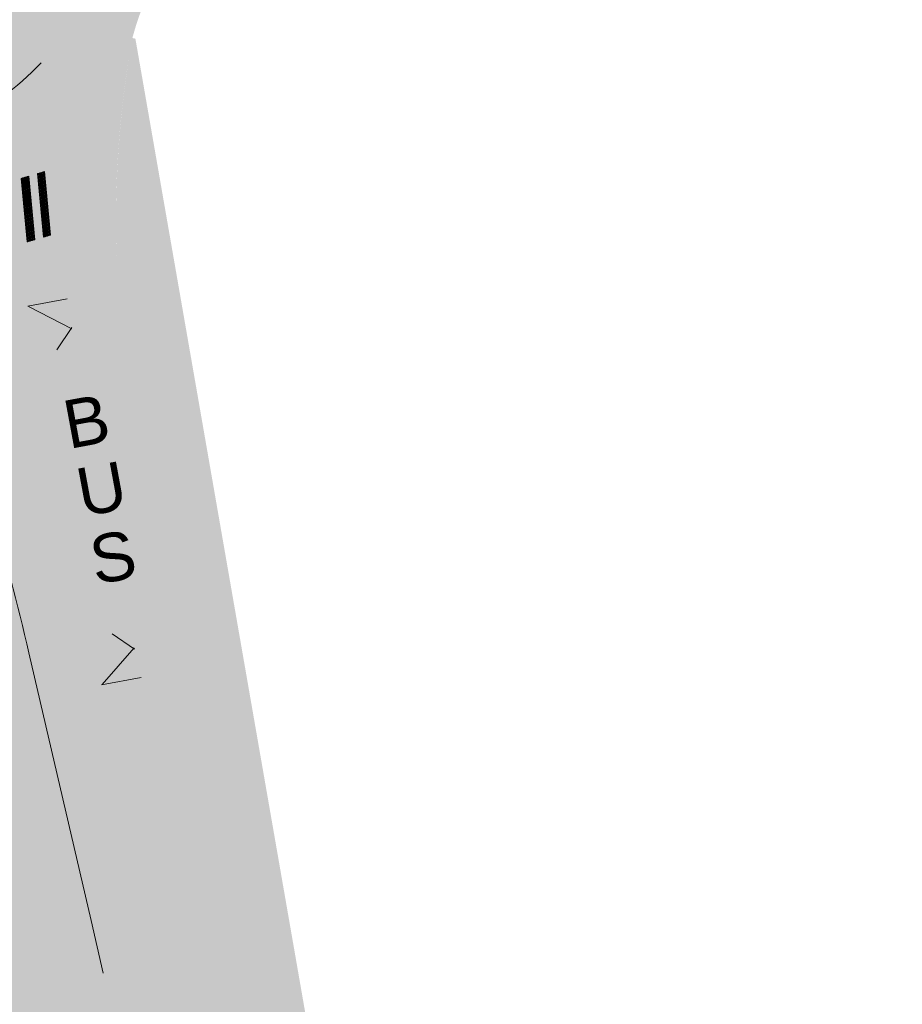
# Model space of a CAD drawing. Header units: metres. Extents: x -862 to 1262, y -354 to 644.
# Tile 309 of 315: x 114 to 169, y 367 to 428. Entities that reach past the tile are written whole.
import ezdxf

# ---------------------------------------------------------------- set-up
doc = ezdxf.new("R2010")
doc.units = ezdxf.units.M
doc.header["$LTSCALE"] = 0.5
doc.layers.add('BPR_Verkehr_220520', color=7, linetype='Continuous')
doc.styles.add('Arial', font='arial.ttf')

msp = doc.modelspace()

# ---------------------------------------------------------------- hatches: boundary and pattern name
at = {"layer": 'BPR_Verkehr_220520', "linetype": 'Continuous', "lineweight": 0, "true_color": 0xe4e6e5, "transparency": 33554687}
h = msp.add_hatch(color=254, dxfattribs=at)
h.paths.add_polyline_path([(188.3325453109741, 465.5271542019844), (179.4929886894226, 463.9886090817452), (169.941699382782, 462.3542395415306), (166.1336274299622, 461.6952508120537), (159.4920284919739, 460.5177813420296), (152.2822886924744, 459.2315773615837), (150.1540891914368, 458.8622856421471), (132.1079647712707, 455.8319847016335), (130.2917294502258, 455.3242524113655), (128.4934815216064, 454.7560917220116), (126.7152338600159, 454.1281287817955), (124.9589746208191, 453.4410656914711), (123.2266673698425, 452.6956706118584), (121.5202489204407, 451.8927769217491), (119.8416271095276, 451.033282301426), (118.1926786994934, 450.1181476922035), (117.1925828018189, 449.6180991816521), (116.1429140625, 449.2328256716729), (115.0567952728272, 448.9671451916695), (113.9478055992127, 448.8243794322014), (112.8298101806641, 448.8063133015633), (111.7167867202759, 448.9131726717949), (110.6226507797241, 449.1436215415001), (109.5610817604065, 449.4947787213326), (108.5944750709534, 449.8380000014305), (107.6066740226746, 450.1143655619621), (106.6022950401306, 450.3225762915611), (105.5860347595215, 450.4616585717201), (104.562645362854, 450.5309620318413), (103.5369123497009, 450.5301626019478), (102.5136322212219, 450.4592640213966), (101.497589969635, 450.3185978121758), (102.8649944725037, 442.4363262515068), (104.3837208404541, 442.5319167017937), (105.8872181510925, 442.2970482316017), (107.3044333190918, 441.7428203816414), (108.5683908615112, 440.8954251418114), (109.6193579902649, 439.7949091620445), (110.4076675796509, 438.4932812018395), (110.8960652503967, 437.0520542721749), (111.061473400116, 435.5393386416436), (110.875799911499, 433.9377927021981), (110.328629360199, 432.4212082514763), (109.4489889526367, 431.0700395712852), (108.2835433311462, 429.9559657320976), (106.8941189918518, 429.1380879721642), (105.3544244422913, 428.6597944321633), (103.7461399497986, 428.546458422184), (102.1545799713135, 428.8040764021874), (99.93998616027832, 420.981997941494), (101.0815053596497, 420.3412356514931), (102.158186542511, 419.5966553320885), (103.1606155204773, 418.7547655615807), (104.080027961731, 417.8229270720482), (104.9083853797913, 416.8092870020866), (105.6384453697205, 415.7227076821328), (106.2638249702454, 414.5726891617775), (106.7790564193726, 413.3692861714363), (106.8385790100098, 413.2098645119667), (106.8979658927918, 413.0503924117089), (106.9572170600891, 412.890869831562), (107.0163324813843, 412.7312969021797), (107.0753120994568, 412.5716737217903), (107.1341558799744, 412.4120004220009), (107.1928637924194, 412.2522771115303), (107.2514357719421, 412.0925039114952), (107.2514360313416, 412.0925032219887), (107.4972870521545, 411.4172291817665), (107.7407101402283, 410.7410760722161), (107.9817021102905, 410.0640526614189), (108.2202598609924, 409.3861677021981), (108.4563803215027, 408.7074299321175), (108.6900604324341, 408.0278481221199), (108.9212971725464, 407.3474310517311), (109.1500875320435, 406.6661875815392), (109.8806080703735, 404.4344399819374), (110.58487733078, 402.1942698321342), (111.2627957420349, 399.9459851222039), (111.9142698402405, 397.6898958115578), (112.5392098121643, 395.4263129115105), (113.1375295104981, 393.1555484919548), (113.7091464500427, 390.8779156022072), (114.2539818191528, 388.5937282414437), (118.1184015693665, 371.9603235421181), (123.0704366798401, 350.6455571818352), (129.8888413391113, 352.2296692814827), (120.4114286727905, 393.0227638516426), (119.7016537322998, 396.4168529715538), (119.0203636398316, 399.8167742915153), (118.3676141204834, 403.2222902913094), (117.7434510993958, 406.6331614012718), (117.1479184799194, 410.0491476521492), (116.5810581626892, 413.4700087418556), (116.0429100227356, 416.8955039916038), (115.5335123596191, 420.3253894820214), (115.4793301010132, 421.3593090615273), (115.501705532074, 422.3944101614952), (115.6005165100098, 423.4250271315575), (115.7752226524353, 424.4455234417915), (116.0248684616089, 425.4503179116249), (116.3480886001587, 426.4339152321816), (116.74311536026, 427.390936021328), (117.207785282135, 428.3161479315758), (117.427455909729, 428.7312221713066), (117.6340275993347, 429.1529684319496), (117.8272956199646, 429.5809745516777), (118.0070705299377, 430.0148210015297), (118.1731761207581, 430.4540825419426), (118.3254495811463, 430.8983286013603), (118.4637416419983, 431.34712373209), (118.5879167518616, 431.8000280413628), (119.1058765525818, 433.4410014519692), (119.7970698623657, 435.0168592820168), (120.6535018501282, 436.5093740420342), (121.6652664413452, 437.9012822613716), (122.8206608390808, 439.1764841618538), (124.1063209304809, 440.3202298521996), (125.5073758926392, 441.3192899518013), (127.0076201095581, 442.1621086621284), (127.0308479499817, 442.1735557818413), (127.0540794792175, 442.1849954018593), (127.0773147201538, 442.1964274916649), (127.1005536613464, 442.2078520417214), (127.1237963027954, 442.2192690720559), (127.1470426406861, 442.2306785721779), (127.1702926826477, 442.2420805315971), (127.193546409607, 442.2534749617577), (127.8353601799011, 442.5642994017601), (128.4799191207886, 442.8693904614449), (129.1271720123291, 443.1687238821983), (129.777067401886, 443.462275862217), (130.4295536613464, 443.7500231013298), (131.0845789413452, 444.0319427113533), (131.7420912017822, 444.3080123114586), (132.4020381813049, 444.5782099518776), (133.2288144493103, 444.870930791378), (134.078059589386, 445.0900817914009), (134.943240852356, 445.2339771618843), (135.8177028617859, 445.3015099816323), (136.6947188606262, 445.2921607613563), (137.5675424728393, 445.2060014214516), (138.4294595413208, 445.0436947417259), (139.2738398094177, 444.8064892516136), (139.4109216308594, 444.8367938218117), (139.5481980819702, 444.8662041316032), (139.6856636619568, 444.8947174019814), (139.8233124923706, 444.9223324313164), (139.961138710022, 444.9490480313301), (140.0991364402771, 444.9748630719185), (140.2372998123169, 444.999776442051), (140.3756229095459, 445.0237870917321), (151.9514622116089, 446.9942423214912), (190.6001697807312, 453.5730783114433)])
h.paths.add_polyline_path([(115.533511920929, 420.3253924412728), (115.5335123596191, 420.3253894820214), (115.5335125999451, 420.3253848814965)])
h.paths.add_polyline_path([(111.437963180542, 421.8377666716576), (111.5594528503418, 421.8211470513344), (111.6732440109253, 421.7754576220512), (111.7724928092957, 421.7034463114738), (111.8512300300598, 421.6094441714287), (111.9047201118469, 421.4991048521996), (111.929745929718, 421.3790646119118), (111.968134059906, 420.9216807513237), (112.0075528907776, 420.4643845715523), (112.0480030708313, 420.0071784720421), (112.0894843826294, 419.5500647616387), (112.1319966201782, 419.0930457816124), (112.1755395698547, 418.6361238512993), (112.2201130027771, 418.1793013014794), (112.2657166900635, 417.7225804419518), (112.3173505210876, 417.217601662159), (112.3702438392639, 416.712753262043), (112.4243963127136, 416.2080383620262), (112.4798076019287, 415.7034601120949), (112.5364773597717, 415.1990216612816), (112.5944052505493, 414.6947261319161), (112.6535909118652, 414.1905766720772), (112.7140334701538, 413.6865763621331), (112.7634191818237, 413.2824603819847), (112.8136132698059, 412.878443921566), (112.8646155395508, 412.4745286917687), (112.91642578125, 412.0707163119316), (112.9690437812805, 411.6670083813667), (113.0224693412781, 411.2634065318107), (113.0767022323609, 410.8599123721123), (113.1317422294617, 410.4565276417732), (113.1358388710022, 410.3647448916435), (113.1230727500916, 410.273762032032), (113.0938749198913, 410.1866509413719), (113.0492311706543, 410.1063527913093), (112.9906488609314, 410.0355787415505), (112.9201058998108, 409.9767183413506), (112.8399840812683, 409.9317589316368), (112.752988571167, 409.9022184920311), (112.6620566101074, 409.8890945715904), (112.5702584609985, 409.8928298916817), (112.4806934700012, 409.9132985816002), (112.3963856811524, 409.9498095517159), (112.3201816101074, 410.0011300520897), (112.2546541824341, 410.0655273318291), (112.2020158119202, 410.140827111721), (112.1640437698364, 410.2244870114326), (112.0335542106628, 410.5992647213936), (111.9023365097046, 410.9737881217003), (111.7703904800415, 411.3480555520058), (111.6377166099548, 411.7220655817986), (111.5043153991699, 412.095816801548), (111.3701873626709, 412.4693078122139), (111.2353329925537, 412.8425371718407), (111.0997528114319, 413.2155034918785), (110.9274017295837, 413.686391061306), (110.7538937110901, 414.1568535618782), (110.5792297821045, 414.626888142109), (110.4034110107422, 415.0964919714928), (110.2264384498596, 415.565662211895), (110.0483131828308, 416.0343960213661), (109.8690362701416, 416.5026905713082), (109.6886091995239, 416.9705431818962), (109.5361382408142, 417.3632560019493), (109.3828566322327, 417.7556531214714), (109.2287650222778, 418.1477328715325), (109.0738640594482, 418.5394935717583), (108.91815442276, 418.9309335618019), (108.7616367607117, 419.3220511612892), (108.6043117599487, 419.7128447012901), (108.4461808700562, 420.1033128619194), (108.4174792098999, 420.2020943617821), (108.4095993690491, 420.3046588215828), (108.4228753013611, 420.4066652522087), (108.4567450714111, 420.5037960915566), (108.5097751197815, 420.5919401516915), (108.5797208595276, 420.6673666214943), (108.6636217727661, 420.726882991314), (108.7579266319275, 420.7679701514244), (109.0723141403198, 420.8716370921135), (109.3844160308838, 420.9819945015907), (109.694089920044, 421.0989920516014), (110.0011945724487, 421.2225763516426), (110.305589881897, 421.35269105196), (110.6071370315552, 421.489276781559), (110.9056984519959, 421.632271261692), (111.2011390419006, 421.7816071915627), (111.3160818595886, 421.8243169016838)])
h.paths.add_polyline_path([(134.2505291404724, 451.9003651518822), (134.4381904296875, 451.8859977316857), (134.6198358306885, 451.8367217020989), (134.7890308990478, 451.7542825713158), (134.9397821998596, 451.6416006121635), (135.0667496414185, 451.5026673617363), (135.1654356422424, 451.3424042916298), (135.2323444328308, 451.166488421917), (135.2651053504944, 450.9811511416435), (135.2625590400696, 450.7929579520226), (135.2247950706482, 450.6085750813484), (135.1531511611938, 450.4345339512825), (135.0501651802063, 450.2769996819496), (134.9194852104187, 450.1415526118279), (134.76574036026, 450.0329907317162), (134.5943767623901, 449.9551596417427), (134.5921024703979, 449.9543784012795), (134.5898263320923, 449.9536026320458), (134.5875483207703, 449.952832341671), (134.5852684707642, 449.9520675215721), (134.5829867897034, 449.9513082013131), (134.5807032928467, 449.9505543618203), (134.5784179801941, 449.9498060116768), (134.576130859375, 449.9490631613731), (133.342898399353, 449.5357817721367), (132.1186252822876, 449.0966700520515), (130.903852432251, 448.631922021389), (129.6991166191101, 448.1417430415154), (128.5049501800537, 447.6263496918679), (127.3218807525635, 447.0859697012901), (126.1504310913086, 446.5208418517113), (124.9911188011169, 445.9312158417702), (124.5482019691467, 445.6977726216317), (124.1071884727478, 445.4607533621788), (123.6681073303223, 445.220173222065), (123.2309873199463, 444.9760479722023), (122.7958570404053, 444.728393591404), (122.3627450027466, 444.4772262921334), (121.931679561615, 444.2225625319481), (121.5026889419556, 443.964418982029), (121.1458329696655, 443.7460565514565), (120.7904616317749, 443.5252862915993), (120.4365911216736, 443.3021182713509), (120.0842376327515, 443.0765627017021), (119.7334172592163, 442.848629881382), (119.3841460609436, 442.6183302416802), (119.0364399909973, 442.3856743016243), (118.6903148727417, 442.1506726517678), (118.5966222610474, 442.1062045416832), (118.4957713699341, 442.0820216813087), (118.392100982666, 442.079164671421), (118.2900712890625, 442.0977564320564), (118.1940718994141, 442.1369971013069), (118.1082329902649, 442.1951984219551), (118.0362475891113, 442.2698564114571), (117.9812127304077, 442.3577590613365), (117.8583941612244, 442.602976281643), (117.7312561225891, 442.8459820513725), (117.5998384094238, 443.0867002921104), (117.464182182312, 443.3250556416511), (117.3243299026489, 443.5609734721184), (117.180325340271, 443.7943799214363), (117.0322136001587, 444.0252019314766), (116.8800418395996, 444.2533677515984), (116.8333216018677, 444.3390291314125), (116.804127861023, 444.432133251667), (116.79357239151, 444.5291344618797), (116.8020571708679, 444.6263386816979), (116.8292590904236, 444.7200441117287), (116.8741422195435, 444.8066821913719), (116.9349972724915, 444.882953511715), (117.0095064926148, 444.9459538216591), (117.3805415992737, 445.1991868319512), (117.7542290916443, 445.4484891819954), (118.1305273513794, 445.6938330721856), (118.5093944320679, 445.9351911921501), (118.8907881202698, 446.1725366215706), (119.2746659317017, 446.4058429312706), (119.660985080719, 446.6350841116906), (120.0497025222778, 446.8602346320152), (120.4853048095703, 447.1060937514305), (120.9237667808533, 447.3468159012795), (121.3650278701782, 447.5823678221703), (121.8090271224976, 447.8127169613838), (122.2557031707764, 448.0378315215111), (122.7049943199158, 448.2576803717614), (123.1568385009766, 448.4722331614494), (123.6111730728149, 448.6814606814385), (124.8678960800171, 449.227056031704), (126.1415305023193, 449.731914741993), (127.4307562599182, 450.1955135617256), (128.7342371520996, 450.6173719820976), (130.0506221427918, 450.9970527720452), (131.3785468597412, 451.3341623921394), (132.7166349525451, 451.628351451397), (134.0634995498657, 451.8793150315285)])
at = {"layer": 'BPR_Verkehr_220520', "linetype": 'Continuous', "lineweight": 0, "true_color": 0xece5cf, "transparency": 33554687}
h = msp.add_hatch(color=254, dxfattribs=at)
edge = h.paths.add_edge_path()
edge.add_arc((143.9834861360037, 423.8286621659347), 21.4999999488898, 99.66037223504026, 102.6534358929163)
edge.add_line((139.2738398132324, 444.806489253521), (139.2738398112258, 444.8064892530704))
edge.add_arc((143.9834861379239, 423.8286621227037), 21.4999999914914, 102.6534358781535, 109.0057712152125)
edge.add_line((136.9817232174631, 444.1566063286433), (136.9817232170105, 444.1566063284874))
edge.add_line((136.9817232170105, 444.1566063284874), (136.9817232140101, 444.156606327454))
edge.add_arc((162.3834677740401, 370.4087156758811), 78.000000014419, 109.0057712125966, 116.0958431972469)
edge.add_line((128.0732944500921, 440.4573559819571), (128.0732944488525, 440.45735598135))
edge.add_line((128.0732944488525, 440.45735598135), (127.1935464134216, 442.2534749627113))
edge.add_arc((162.3829683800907, 370.4097312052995), 79.99886833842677, 116.0958419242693, 116.2442134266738)
edge.add_line((127.0076201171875, 442.1621086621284), (127.0076201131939, 442.1621086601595))
edge.add_arc((134.0827896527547, 427.8114300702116), 16.0000000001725, 116.2442126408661, 165.5646533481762)
edge.add_line((118.5879167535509, 431.8000280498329), (118.5879167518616, 431.8000280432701))
edge.add_line((118.5879167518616, 431.8000280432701), (118.5879167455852, 431.8000280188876))
edge.add_arc((104.0614734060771, 435.5393386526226), 15.00000000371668, 331.21357452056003, 345.56465324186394, ccw=False)
edge.add_line((117.2077852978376, 428.316147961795), (117.2077852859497, 428.3161479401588))
edge.add_line((117.2077852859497, 428.3161479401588), (117.2077852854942, 428.3161479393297))
edge.add_arc((129.4776763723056, 421.5745032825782), 13.99999999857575, 151.2135744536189, 185.1188936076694)
edge.add_line((115.5335126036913, 420.3253848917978), (115.5335126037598, 420.3253848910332))
edge.add_line((115.5335126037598, 420.3253848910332), (115.5335119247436, 420.3253924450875))
edge.add_arc((524.7134754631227, 479.3428600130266), 413.4142039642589, 188.2073709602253, 189.3895312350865)
edge.add_line((116.8382003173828, 411.8961109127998), (119.7307712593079, 412.5681385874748))
edge.add_line((119.7307712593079, 412.5681385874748), (119.7307712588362, 412.568138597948))
edge.add_arc((183.6393986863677, 415.446669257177), 63.97342103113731, 169.7439304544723, 182.5789360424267, ccw=False)
edge.add_line((120.6881550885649, 426.8369953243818), (120.688155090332, 426.8369953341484))
edge.add_arc((140.0069049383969, 421.6189891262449), 20.01103906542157, 99.66982703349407, 164.8850519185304, ccw=False)
edge.add_line((136.6456453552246, 441.3457125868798), (141.7721084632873, 442.2183461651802))
edge.add_line((141.7721084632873, 442.2183461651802), (141.2686856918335, 445.1758054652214))
edge.add_line((141.2686856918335, 445.1758054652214), (140.3756229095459, 445.023787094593))
at = {"layer": 'BPR_Verkehr_220520', "linetype": 'Continuous', "lineweight": 0, "true_color": 0xb8d2a6, "transparency": 33554687}
h = msp.add_hatch(color=9, dxfattribs=at)
edge = h.paths.add_edge_path()
edge.add_line((143.900593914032, 302.966857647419), (157.2782413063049, 245.3862020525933))
edge.add_line((157.2782413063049, 245.3862020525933), (163.9858886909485, 246.5536090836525))
edge.add_line((163.9858886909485, 246.5536090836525), (145.0198886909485, 314.9376090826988))
edge.add_line((145.0198886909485, 314.9376090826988), (139.9756655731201, 327.6750177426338))
edge.add_line((139.9756655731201, 327.6750177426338), (132.7024373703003, 358.9807649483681))
edge.add_line((132.7024373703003, 358.9807649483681), (120.8778886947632, 426.7996090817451))
edge.add_line((120.8778886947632, 426.7996090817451), (120.688155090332, 426.8369953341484))
edge.add_line((120.688155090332, 426.8369953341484), (120.6881550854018, 426.8369953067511))
edge.add_arc((184.1893851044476, 415.4097673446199), 64.52121939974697, 169.7986424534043, 182.524224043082)
edge.add_line((119.7307712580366, 412.5681386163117), (119.7307712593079, 412.5681385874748))
edge.add_line((119.7307712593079, 412.5681385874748), (119.7307712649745, 412.5681384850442))
edge.add_arc((209.3664657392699, 417.5268897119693), 89.77275164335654, 183.1664417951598, 186.6872669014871)
edge.add_line((120.2044782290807, 407.0728512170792), (120.2044782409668, 407.0728511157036))
edge.add_arc((524.7134732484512, 479.3428594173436), 410.9142016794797, 190.1296487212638, 192.048805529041)
edge.add_line((122.8516526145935, 393.5666490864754), (143.9005976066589, 302.9668585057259))
edge.add_line((143.9005976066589, 302.9668585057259), (143.900593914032, 302.966857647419))
at = {"layer": 'BPR_Verkehr_220520', "linetype": 'Continuous', "lineweight": 0, "true_color": 0x333333, "transparency": 33554687, "extrusion": (0, 0, -1)}
for points in [[(-115.1641452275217, 414.4536435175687), (-115.2130220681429, 414.4679065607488), (-114.8401874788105, 418.4217705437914), (-114.7913106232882, 418.4075075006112)], [(-115.2130220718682, 414.4679065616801), (-115.2618989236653, 414.4821696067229), (-114.8890643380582, 418.4360335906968), (-114.8401874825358, 418.4217705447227)], [(-115.2618989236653, 414.4821696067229), (-115.3107757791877, 414.4964326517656), (-114.9379411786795, 418.4502966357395), (-114.8890643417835, 418.4360335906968)], [(-115.3107757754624, 414.4964326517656), (-115.3596526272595, 414.5106956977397), (-114.9868180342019, 418.4645596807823), (-114.9379411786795, 418.4502966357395)], [(-115.3596526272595, 414.5106956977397), (-115.4085294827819, 414.5249587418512), (-115.035694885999, 418.478822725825), (-114.9868180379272, 418.4645596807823)], [(-115.4085294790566, 414.5249587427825), (-115.4574063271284, 414.5392217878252), (-115.0845717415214, 418.4930857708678), (-115.035694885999, 418.4788227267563)], [(-115.4574063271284, 414.5392217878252), (-115.5062831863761, 414.553484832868), (-115.1334485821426, 418.5073488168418), (-115.0845717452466, 418.4930857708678)], [(-115.5062831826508, 414.553484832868), (-115.555160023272, 414.5677478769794), (-115.182325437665, 418.5216118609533), (-115.1334485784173, 418.5073488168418)], [(-115.5551600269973, 414.5677478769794), (-115.604036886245, 414.5820109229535), (-115.2312022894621, 418.535874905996), (-115.1823254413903, 418.5216118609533)], [(-114.1377313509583, 414.1541195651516), (-114.1866082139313, 414.1683826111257), (-113.8137736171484, 418.1222465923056), (-113.7648967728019, 418.1079835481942)], [(-114.186608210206, 414.168382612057), (-114.2354850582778, 414.1826456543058), (-113.8626504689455, 418.1365096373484), (-113.8137736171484, 418.1222465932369)], [(-114.2354850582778, 414.1826456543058), (-114.2843619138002, 414.1969087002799), (-113.9115273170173, 418.1507726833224), (-113.8626504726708, 418.1365096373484)], [(-114.2843619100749, 414.1969087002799), (-114.3332387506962, 414.2111717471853), (-113.9604041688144, 418.1650357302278), (-113.9115273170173, 418.1507726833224)], [(-114.3332387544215, 414.2111717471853), (-114.3821156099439, 414.2254347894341), (-114.0092810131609, 418.1792987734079), (-113.9604041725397, 418.1650357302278)], [(-114.3821156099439, 414.2254347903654), (-114.4309924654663, 414.2396978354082), (-114.058157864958, 418.193561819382), (-114.0092810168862, 418.1792987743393)], [(-114.430992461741, 414.2396978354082), (-114.4798693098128, 414.2539608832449), (-114.1070347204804, 418.2078248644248), (-114.058157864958, 418.193561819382)], [(-114.4798693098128, 414.2539608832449), (-114.5287461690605, 414.2682239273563), (-114.1559115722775, 418.2220879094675), (-114.1070347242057, 418.2078248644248)], [(-114.5287461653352, 414.2682239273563), (-114.577623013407, 414.2824869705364), (-114.2047884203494, 418.2363509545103), (-114.1559115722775, 418.2220879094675)], [(-114.577623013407, 414.2824869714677), (-114.6264998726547, 414.2967500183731), (-114.2536652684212, 418.250613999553), (-114.2047884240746, 418.2363509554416)]]:
    msp.add_hatch(color=250, dxfattribs=at).paths.add_polyline_path(points)
at = {"layer": 'BPR_Verkehr_220520', "linetype": 'Continuous', "lineweight": 0, "true_color": 0xe4e6e5, "transparency": 33554687}
h = msp.add_hatch(color=254, dxfattribs=at)
edge = h.paths.add_edge_path()
edge.add_arc((-80.55742215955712, 343.3334249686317), 199.9999451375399, 18.46129117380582, 19.00177033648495)
edge.add_arc((-80.55746039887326, 343.3334117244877), 199.9999856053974, 19.00177035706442, 20.10828486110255)
edge.add_line((107.2514360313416, 412.092503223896), (110.0898886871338, 395.3382616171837))
edge.add_line((110.0898886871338, 395.3382616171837), (110.1076897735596, 395.3382616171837))
edge.add_line((110.1076897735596, 395.3382616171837), (112.2837021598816, 377.1893250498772))
edge.add_line((112.2837021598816, 377.1893250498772), (119.0177360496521, 368.0893686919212))
edge.add_line((119.0177360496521, 368.0893686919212), (118.1184015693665, 371.9603235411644))
edge.add_line((118.1184015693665, 371.9603235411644), (114.2539818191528, 388.59372824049))
edge.add_arc((-80.55747322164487, 343.3334073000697), 199.9999991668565, 13.07942906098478, 18.46129134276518)
at = {"layer": 'BPR_Verkehr_220520', "linetype": 'Continuous', "lineweight": 0, "true_color": 0xece5cf, "transparency": 33554687}
h = msp.add_hatch(color=254, dxfattribs=at)
edge = h.paths.add_edge_path()
edge.add_line((153.5025434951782, 250.590538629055), (153.8704361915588, 249.0070387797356))
edge.add_arc((169.4528572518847, 252.6385882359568), 15.99999992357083, 193.118856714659, 208.2997005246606)
edge.add_line((155.365180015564, 245.0532505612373), (156.7848736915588, 245.3003357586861))
edge.add_line((156.7848736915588, 245.3003357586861), (157.2782413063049, 245.3862020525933))
edge.add_line((157.2782413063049, 245.3862020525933), (143.900593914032, 302.966857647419))
edge.add_line((143.900593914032, 302.966857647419), (143.9005976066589, 302.9668585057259))
edge.add_line((143.9005976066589, 302.9668585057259), (122.8567171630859, 393.5448500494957))
edge.add_line((122.8567171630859, 393.5448500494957), (122.8563255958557, 393.5447590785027))
edge.add_line((122.8563255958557, 393.5447590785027), (122.8465718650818, 393.5885178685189))
edge.add_line((122.8465718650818, 393.5885178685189), (122.8469674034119, 393.5886022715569))
edge.add_arc((524.7134713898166, 479.3428591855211), 410.9141998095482, 190.129648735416, 192.0456755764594, ccw=False)
edge.add_line((120.2044782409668, 407.0728511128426), (120.2044782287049, 407.0728512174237))
edge.add_arc((209.3664657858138, 417.5268897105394), 89.77275168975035, 183.1664417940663, 186.6872668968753, ccw=False)
edge.add_line((119.7307712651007, 412.5681384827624), (119.7307712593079, 412.5681385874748))
edge.add_line((119.7307712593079, 412.5681385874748), (116.8382003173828, 411.8961109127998))
edge.add_line((116.8382003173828, 411.8961109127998), (116.8382003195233, 411.8961108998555))
edge.add_arc((524.7134756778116, 479.342859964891), 413.4142041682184, 189.3895312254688, 192.0519265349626)
edge.add_line((120.4114286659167, 393.0227638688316), (120.4114286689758, 393.0227638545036))
edge.add_line((120.4114286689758, 393.0227638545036), (153.5025434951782, 250.590538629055))
h = msp.add_hatch(color=254, dxfattribs=at)
h.paths.add_polyline_path([(107.2514360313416, 412.0925032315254), (101.9664129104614, 410.5502491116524), (117.7787715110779, 342.490002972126), (118.7327344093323, 342.7080458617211), (119.8506061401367, 343.0823510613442), (120.873713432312, 343.6680071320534), (121.7625603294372, 344.442405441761), (122.4828338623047, 345.3756511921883), (123.0067286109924, 346.4317174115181), (123.3140201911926, 347.5698357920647), (123.3928459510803, 348.746070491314), (123.2401628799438, 349.9150142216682), (119.0177360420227, 368.0893686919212), (112.2837021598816, 377.1893250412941), (110.1076897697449, 395.3382616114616), (110.0898886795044, 395.3382616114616)])
h.paths.add_polyline_path([(120.2245132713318, 354.0573421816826), (120.9034180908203, 351.1351703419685), (118.4682748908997, 350.569416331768), (117.7893700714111, 353.4915881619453)])
h.paths.add_polyline_path([(118.1877988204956, 362.823857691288), (118.8667036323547, 359.9016858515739), (116.4315604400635, 359.3359318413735), (115.752655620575, 362.2581036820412)])
at = {"layer": 'BPR_Verkehr_220520', "linetype": 'Continuous', "lineweight": 0, "true_color": 0xd0ced1, "transparency": 33554687}
h = msp.add_hatch(color=254, dxfattribs=at)
edge = h.paths.add_edge_path()
edge.add_line((120.0743194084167, 408.2500606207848), (119.3435048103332, 408.1086272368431))
edge.add_line((119.3435048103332, 408.1086272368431), (119.2858836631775, 408.4030417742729))
edge.add_line((119.2858836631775, 408.4030417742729), (117.8134849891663, 408.116606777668))
edge.add_line((117.8134849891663, 408.116606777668), (118.1592118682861, 406.3501195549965))
edge.add_line((118.1592118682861, 406.3501195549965), (118.453691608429, 406.4074065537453))
edge.add_line((118.453691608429, 406.4074065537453), (121.6804758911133, 389.9201925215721))
edge.add_line((121.6804758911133, 389.9201925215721), (122.5639151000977, 390.0920535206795))
edge.add_line((122.5639151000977, 390.0920535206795), (119.3371308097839, 406.5792675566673))
edge.add_line((119.3371308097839, 406.5792675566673), (119.6316105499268, 406.6365545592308))
edge.add_line((119.6316105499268, 406.6365545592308), (119.573989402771, 406.9309690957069))
edge.add_line((119.573989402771, 406.9309690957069), (120.2076698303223, 407.0549894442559))
edge.add_line((120.2076698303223, 407.0549894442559), (120.2044782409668, 407.0728511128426))
edge.add_line((120.2044782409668, 407.0728511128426), (120.2044780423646, 407.0728528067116))
edge.add_arc((209.3664666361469, 417.5268903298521), 89.7727526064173, 186.5066012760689, 186.6872662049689, ccw=False)
edge.add_line((120.1719577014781, 407.3540497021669), (120.1719575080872, 407.3540513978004))
edge.add_line((120.1719575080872, 407.3540513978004), (120.1721121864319, 407.3540690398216))
edge.add_line((120.1721121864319, 407.3540690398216), (119.2218885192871, 407.1680966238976))
edge.add_line((119.2218885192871, 407.1680966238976), (119.2795096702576, 406.8736820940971))
edge.add_line((119.2795096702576, 406.8736820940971), (118.9850299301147, 406.8163950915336))
edge.add_line((118.9850299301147, 406.8163950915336), (122.2118142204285, 390.3291810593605))
edge.add_line((122.2118142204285, 390.3291810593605), (121.9173344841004, 390.2718940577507))
edge.add_line((121.9173344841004, 390.2718940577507), (118.6905501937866, 406.7591080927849))
edge.add_line((118.6905501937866, 406.7591080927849), (118.3960704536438, 406.7018210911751))
edge.add_line((118.3960704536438, 406.7018210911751), (118.1655858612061, 407.8794792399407))
edge.add_line((118.1655858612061, 407.8794792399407), (119.0490250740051, 408.0513402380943))
edge.add_line((119.0490250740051, 408.0513402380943), (119.1066462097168, 407.7569257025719))
edge.add_line((119.1066462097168, 407.7569257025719), (120.105739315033, 407.9524625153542))
edge.add_line((120.105739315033, 407.9524625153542), (120.1057391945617, 407.9524636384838))
edge.add_arc((209.3664627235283, 417.5269170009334), 89.7727515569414, 185.9313693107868, 186.1223600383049, ccw=False)
edge.add_line((120.0743195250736, 408.2500594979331), (120.0743194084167, 408.2500606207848))

# ---------------------------------------------------------------- linework, layer by layer
at = {"layer": 'BPR_Verkehr_220520', "color": 255, "linetype": 'Continuous', "lineweight": 9, "transparency": 33554687}
for p, q in [((116.64136120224, 410.6277357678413, 60), (114.1858233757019, 410.1582499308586, 60)), ((114.2330154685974, 410.1489553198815, 60), (116.9312356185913, 408.7584330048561, 60)), ((116.9209166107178, 408.8361956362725, 60), (115.9885840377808, 407.4439251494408, 60)), ((120.8210262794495, 388.8367795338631, 60), (119.4332537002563, 389.7766035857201, 60)), ((118.8147132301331, 386.6343739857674, 60), (120.804500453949, 388.9215224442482, 60)), ((121.2349829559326, 387.0720514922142, 60), (118.7771730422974, 386.6097361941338, 60))]:
    msp.add_line(p, q, dxfattribs=at)
at = {"layer": 'BPR_Verkehr_220520', "color": 255, "linetype": 'Continuous', "lineweight": 9, "transparency": 33554687, "elevation": 60, "flags": 128}
for points in [[(103.5681065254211, 420.5474545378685), (103.5681065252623, 420.5474545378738, 0.2160899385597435), (115.0120046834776, 425.2881989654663), (115.0120046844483, 425.2881989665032)], [(118.880356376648, 368.6806843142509), (118.1184015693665, 371.9603235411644), (114.2539818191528, 388.59372824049, 0.0234871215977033), (109.1500875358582, 406.6661875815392, 0.004690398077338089), (107.9285553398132, 410.2140226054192)]]:
    msp.add_lwpolyline(points, format="xyb", dxfattribs=at)
at = {"layer": 'BPR_Verkehr_220520', "color": 255, "linetype": 'Continuous', "lineweight": 9, "transparency": 33554687, "extrusion": (0, 0, -1), "flags": 128}
for points in [[(-115.1641452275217, 414.4536435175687), (-115.2130220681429, 414.4679065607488), (-114.8401874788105, 418.4217705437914), (-114.7913106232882, 418.4075075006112)], [(-115.2130220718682, 414.4679065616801), (-115.2618989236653, 414.4821696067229), (-114.8890643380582, 418.4360335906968), (-114.8401874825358, 418.4217705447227)], [(-115.2618989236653, 414.4821696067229), (-115.3107757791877, 414.4964326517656), (-114.9379411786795, 418.4502966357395), (-114.8890643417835, 418.4360335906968)], [(-115.3107757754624, 414.4964326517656), (-115.3596526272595, 414.5106956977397), (-114.9868180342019, 418.4645596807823), (-114.9379411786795, 418.4502966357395)], [(-115.3596526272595, 414.5106956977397), (-115.4085294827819, 414.5249587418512), (-115.035694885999, 418.478822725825), (-114.9868180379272, 418.4645596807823)], [(-115.4085294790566, 414.5249587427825), (-115.4574063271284, 414.5392217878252), (-115.0845717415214, 418.4930857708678), (-115.035694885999, 418.4788227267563)], [(-115.4574063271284, 414.5392217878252), (-115.5062831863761, 414.553484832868), (-115.1334485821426, 418.5073488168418), (-115.0845717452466, 418.4930857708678)], [(-115.5062831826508, 414.553484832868), (-115.555160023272, 414.5677478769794), (-115.182325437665, 418.5216118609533), (-115.1334485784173, 418.5073488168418)], [(-115.5551600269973, 414.5677478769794), (-115.604036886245, 414.5820109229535), (-115.2312022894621, 418.535874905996), (-115.1823254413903, 418.5216118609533)], [(-114.1377313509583, 414.1541195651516), (-114.1866082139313, 414.1683826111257), (-113.8137736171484, 418.1222465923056), (-113.7648967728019, 418.1079835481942)], [(-114.186608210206, 414.168382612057), (-114.2354850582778, 414.1826456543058), (-113.8626504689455, 418.1365096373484), (-113.8137736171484, 418.1222465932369)], [(-114.2354850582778, 414.1826456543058), (-114.2843619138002, 414.1969087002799), (-113.9115273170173, 418.1507726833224), (-113.8626504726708, 418.1365096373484)], [(-114.2843619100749, 414.1969087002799), (-114.3332387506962, 414.2111717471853), (-113.9604041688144, 418.1650357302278), (-113.9115273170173, 418.1507726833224)], [(-114.3332387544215, 414.2111717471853), (-114.3821156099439, 414.2254347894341), (-114.0092810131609, 418.1792987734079), (-113.9604041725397, 418.1650357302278)], [(-114.3821156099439, 414.2254347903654), (-114.4309924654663, 414.2396978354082), (-114.058157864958, 418.193561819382), (-114.0092810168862, 418.1792987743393)], [(-114.430992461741, 414.2396978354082), (-114.4798693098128, 414.2539608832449), (-114.1070347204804, 418.2078248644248), (-114.058157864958, 418.193561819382)], [(-114.4798693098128, 414.2539608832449), (-114.5287461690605, 414.2682239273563), (-114.1559115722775, 418.2220879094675), (-114.1070347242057, 418.2078248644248)], [(-114.5287461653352, 414.2682239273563), (-114.577623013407, 414.2824869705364), (-114.2047884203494, 418.2363509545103), (-114.1559115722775, 418.2220879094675)], [(-114.577623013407, 414.2824869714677), (-114.6264998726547, 414.2967500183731), (-114.2536652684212, 418.250613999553), (-114.2047884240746, 418.2363509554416)]]:
    msp.add_lwpolyline(points, close=True, dxfattribs=at)

# ---------------------------------------------------------------- texts
at = {"layer": 'BPR_Verkehr_220520', "color": 255, "transparency": 33554687, "char_height": 3, "attachment_point": 1, "rotation": 10.496202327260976, "line_spacing_factor": 0.25, "style": 'Arial'}
for s, insert in [('B', (116.1868903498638, 404.222182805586, 60)), ('U', (117.0086515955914, 400.0014352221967, 60)), ('S', (117.8326769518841, 395.7811291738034, 60))]:
    msp.add_mtext(s, dxfattribs=dict(at, insert=insert))

doc.saveas('drawing.dxf')
